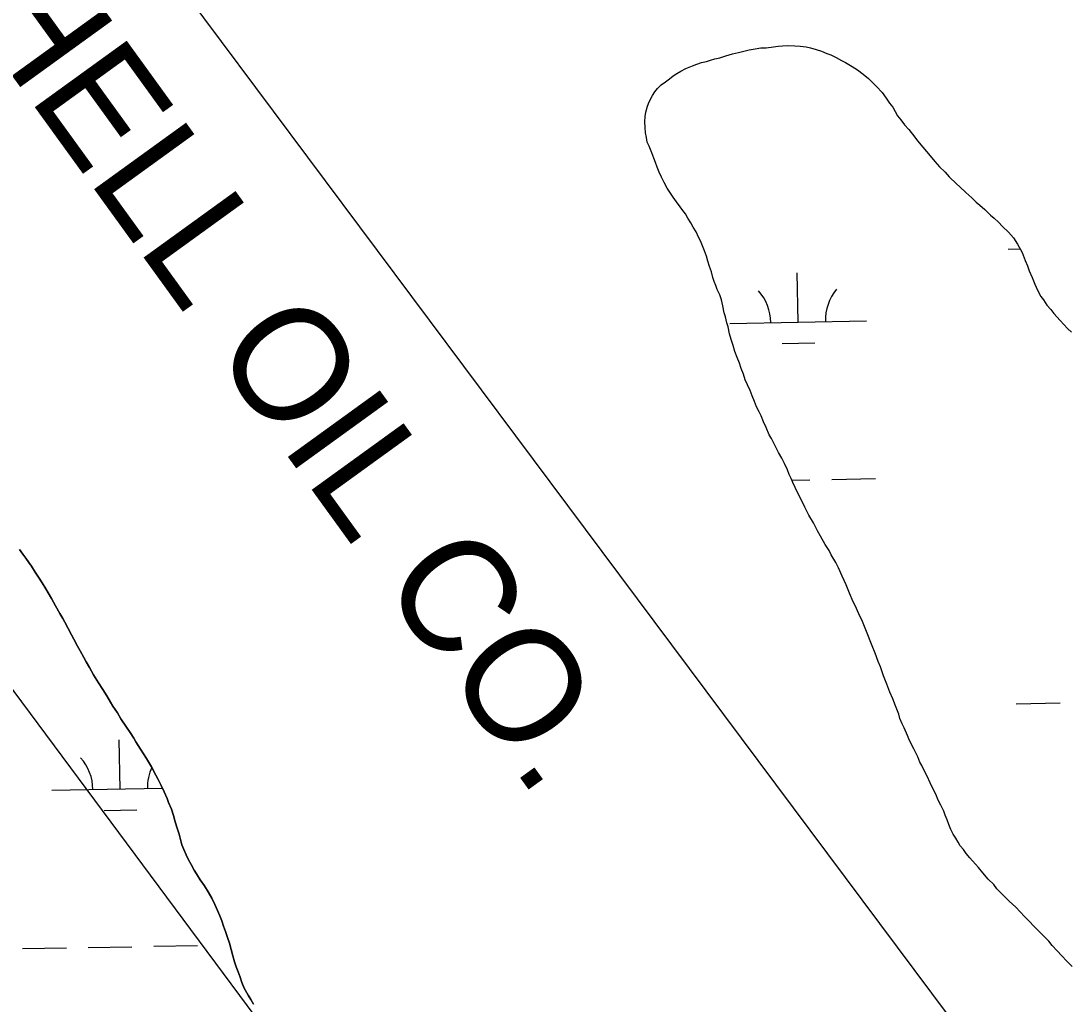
# Model space of a CAD drawing. Extents: x 3914892 to 3953151, y 242587 to 268572.
# Drawn here: x 3946108 to 3946876, y 250400 to 251119 of the extents above; entities that cross this region are included whole.
import ezdxf

# ---------------------------------------------------------------- set-up
doc = ezdxf.new("R2010")
doc.units = 0
for name, color, linetype in [('V-TOPO-SHOR', 7, 'Continuous'), ('V-UTIL-IDEN', 7, 'Continuous'), ('V-UTIL-LINE', 7, 'Continuous'), ('V-WETL-SWMP', 7, 'Continuous')]:
    doc.layers.add(name, color=color, linetype=linetype)

msp = doc.modelspace()

# ---------------------------------------------------------------- linework, layer by layer
at = {"layer": 'V-TOPO-SHOR'}
for points in [[(3946594.78, 251084.29), (3946599.73, 251086.3), (3946602.86, 251087.55), (3946606.25, 251088.81), (3946609.89, 251089.54), (3946612.76, 251090.54), (3946615.88, 251091.53), (3946619.52, 251092.26), (3946623.96, 251093.76), (3946628.9, 251094.99), (3946633.32, 251095.97), (3946637.23, 251096.95), (3946641.13, 251097.94), (3946645.55, 251098.66), (3946649.71, 251099.38), (3946653.6, 251099.59), (3946658.8, 251100.3), (3946662.18, 251100.77), (3946665.55, 251100.98), (3946669.45, 251101.19), (3946674.37, 251100.86), (3946678.26, 251100.81), (3946682.66, 251100.24), (3946686.02, 251099.41), (3946690.16, 251098.32), (3946694.03, 251096.97), (3946697.9, 251095.36), (3946700.74, 251094.29), (3946704.6, 251092.42), (3946708.73, 251090.29), (3946711.56, 251088.7), (3946716.45, 251085.78), (3946720.31, 251083.39), (3946724.41, 251080.23), (3946728.26, 251077.06), (3946731.85, 251073.64), (3946734.15, 251071.28), (3946738.24, 251066.81), (3946741.3, 251062.62), (3946743.84, 251058.96), (3946746.14, 251056.07), (3946749.69, 251049.8), (3946751.98, 251046.92), (3946754.79, 251043.25), (3946757.85, 251039.84), (3946762.18, 251034.07), (3946764.22, 251031.45), (3946768.05, 251026.73), (3946770.86, 251023.58), (3946774.7, 251019.12), (3946776.99, 251016.24), (3946780.31, 251012.56), (3946784.41, 251008.62), (3946787.48, 251005.2), (3946792.85, 250999.95), (3946795.16, 250997.84), (3946799.52, 250993.63), (3946803.87, 250989.68), (3946807.2, 250986.52), (3946809.77, 250984.42), (3946813.36, 250981.26), (3946817.71, 250977.05), (3946820.28, 250974.94), (3946823.35, 250972.04), (3946826.42, 250968.89), (3946830.77, 250964.68), (3946834.35, 250960.49), (3946837.4, 250955.77), (3946840.69, 250949.77), (3946842.95, 250944.03), (3946844.71, 250940.12), (3946845.96, 250936.47), (3946847.97, 250931.51), (3946849.98, 250926.56), (3946851.99, 250922.12), (3946854.53, 250917.68), (3946856.31, 250915.06), (3946858.85, 250911.13), (3946861.66, 250907.99), (3946863.96, 250905.1), (3946868.56, 250900.11), (3946873.93, 250894.08), (3946876.74, 250891.45)], [(3946711.91, 250706.63), (3946709.14, 250712.89), (3946706.37, 250719.15), (3946704.35, 250723.07), (3946701.05, 250728.56), (3946699.53, 250731.7), (3946696.74, 250736.14), (3946693.19, 250742.16), (3946691.17, 250746.07), (3946688.13, 250752.08), (3946684.83, 250757.57), (3946681.8, 250763.58), (3946678.77, 250769.58), (3946675.99, 250775.07), (3946674.73, 250777.94), (3946672.96, 250781.59), (3946671.71, 250784.46), (3946670.45, 250787.33), (3946669.2, 250790.72), (3946666.92, 250795.42), (3946664.9, 250799.34), (3946662.62, 250803.52), (3946661.1, 250806.39), (3946659.59, 250809.26), (3946657.31, 250813.7), (3946655.79, 250816.32), (3946653.53, 250821.8), (3946651.51, 250825.97), (3946649.75, 250830.4), (3946648.49, 250833.27), (3946646.47, 250836.93), (3946644.96, 250840.84), (3946643.2, 250845.02), (3946641.7, 250848.93), (3946639.94, 250852.84), (3946638.17, 250856.5), (3946636.93, 250860.66), (3946635.17, 250864.83), (3946633.92, 250868.74), (3946632.42, 250872.92), (3946630.67, 250877.35), (3946629.43, 250881.77), (3946627.93, 250886.2), (3946626.69, 250890.37), (3946625.72, 250895.31), (3946624.72, 250898.43), (3946623.74, 250902.6), (3946622.74, 250905.72), (3946621.77, 250910.67), (3946620.79, 250915.09), (3946619.54, 250918.74), (3946617.78, 250922.65), (3946616.78, 250925.52), (3946615.53, 250928.65), (3946614.53, 250931.51), (3946613.55, 250935.68), (3946612.04, 250939.58), (3946610.8, 250943.49), (3946609.81, 250947.14), (3946608.3, 250951.05), (3946607.06, 250954.7), (3946605.55, 250958.35), (3946604.03, 250960.96), (3946602.26, 250964.88), (3946600.23, 250968.28), (3946598.46, 250971.41), (3946596.17, 250974.82), (3946594.4, 250977.95), (3946592.62, 250980.57), (3946590.58, 250983.19), (3946588.03, 250986.85), (3946585.48, 250990.26), (3946582.94, 250993.93), (3946581.16, 250996.8), (3946578.88, 251000.98), (3946576.86, 251004.9), (3946575.35, 251008.55), (3946573.84, 251012.2), (3946572.59, 251015.59), (3946571.34, 251018.72), (3946569.83, 251022.63), (3946567.83, 251027.59), (3946566.57, 251030.46), (3946566.09, 251033.83), (3946565.36, 251037.21), (3946564.89, 251041.11), (3946564.69, 251045.27), (3946565, 251049.15), (3946565.56, 251052.52), (3946566.66, 251056.91), (3946568, 251060.01), (3946570.39, 251064.64), (3946571.98, 251067.22), (3946574.09, 251069.78), (3946576.72, 251072.34), (3946579.87, 251074.63), (3946582.75, 251076.93), (3946585.37, 251078.97), (3946588.25, 251080.75), (3946591.12, 251082.52), (3946594.78, 251084.29)], [(3946278.42, 250399.99), (3946276.52, 250403.26), (3946274.61, 250406.4), (3946271.7, 250411.49), (3946270.07, 250415.67), (3946268.69, 250419.57), (3946267.32, 250423.48), (3946265.81, 250427.26), (3946264.69, 250430.78), (3946263.32, 250435.21), (3946262.09, 250439.89), (3946260.85, 250444.45), (3946259.62, 250448.74), (3946258.11, 250452.92), (3946256.61, 250456.96), (3946255.24, 250460.86), (3946253.86, 250464.39), (3946252.23, 250468.43), (3946250.34, 250472.73), (3946247.94, 250477.43), (3946245.4, 250482.01), (3946242.61, 250486.32), (3946239.56, 250490.77), (3946236.89, 250495.22), (3946235.24, 250497.83), (3946232.83, 250502.02), (3946230.68, 250505.94), (3946229.17, 250509.2), (3946227.53, 250513.11), (3946226.15, 250516.5), (3946225.04, 250520.28), (3946224.05, 250524.31), (3946222.81, 250528.74), (3946221.32, 250533.3), (3946220.08, 250537.98), (3946218.46, 250542.41), (3946216.45, 250547.5), (3946215.32, 250550.36), (3946213.18, 250555.19), (3946210.91, 250559.89), (3946208.89, 250564.2), (3946207.12, 250567.46), (3946203.96, 250573.6), (3946200.28, 250579.61), (3946195.96, 250586.42), (3946192.53, 250591.78), (3946190.88, 250594.4), (3946188.34, 250598.58), (3946185.67, 250602.51), (3946181.6, 250608.65), (3946178.93, 250613.1), (3946175.63, 250617.81), (3946173.85, 250620.82), (3946171.19, 250625.39), (3946168.4, 250629.97), (3946165.09, 250634.94), (3946161.54, 250640.7), (3946160.02, 250643.44), (3946158.5, 250646.05), (3946156.09, 250650.36), (3946154.31, 250653.5), (3946151.66, 250658.33), (3946149.89, 250661.73), (3946147.1, 250666.83), (3946145.33, 250669.96), (3946142.92, 250674.66), (3946140.52, 250679.23), (3946139.13, 250681.98), (3946136.98, 250685.77), (3946133.68, 250691.39), (3946130.77, 250696.74), (3946128.36, 250700.8), (3946126.58, 250703.67), (3946123.92, 250707.99), (3946121.38, 250712.17), (3946118.83, 250715.97), (3946116.17, 250720.28), (3946114.26, 250722.9), (3946112.1, 250726.04), (3946109.8, 250729.19), (3946107.25, 250732.59)], [(3946877.3, 250427.41), (3946873.46, 250431.35), (3946869.88, 250435.29), (3946866.3, 250438.97), (3946862.72, 250442.91), (3946860.17, 250446.05), (3946855.31, 250450.79), (3946850.19, 250456.04), (3946844.81, 250461.56), (3946842.51, 250463.93), (3946839.19, 250467.34), (3946836.12, 250470.76), (3946831.25, 250475.23), (3946827.67, 250478.91), (3946822.29, 250484.17), (3946820, 250487.31), (3946815.9, 250491.26), (3946812.07, 250495.98), (3946808.75, 250499.91), (3946806.71, 250502.27), (3946804.41, 250504.64), (3946802.36, 250507), (3946799.81, 250510.15), (3946797.77, 250513.03), (3946795.48, 250515.65), (3946793.96, 250518.27), (3946792.18, 250521.4), (3946790.4, 250524.28), (3946788.63, 250527.67), (3946787.12, 250531.33), (3946785.87, 250534.71), (3946784.36, 250538.11), (3946783.36, 250540.97), (3946781.35, 250545.41), (3946779.32, 250549.07), (3946777.56, 250553.5), (3946775.54, 250557.68), (3946773.53, 250561.85), (3946771.25, 250566.55), (3946769.73, 250569.43), (3946767.47, 250574.38), (3946765.95, 250577), (3946764.44, 250580.91), (3946761.41, 250586.65), (3946758.37, 250592.66), (3946756.87, 250596.31), (3946754.35, 250602.05), (3946753.09, 250604.92), (3946751.33, 250608.84), (3946750.59, 250611.96), (3946748.08, 250618.22), (3946746.07, 250623.17), (3946744.06, 250628.13), (3946741.81, 250633.87), (3946739.29, 250640.12), (3946737.05, 250646.64), (3946735.54, 250650.55), (3946733.29, 250656.54), (3946731.03, 250662.02), (3946729.52, 250665.67), (3946728.26, 250668.8), (3946726.51, 250673.76), (3946724, 250679.75), (3946721.22, 250685.5), (3946718.71, 250691.49), (3946717.19, 250694.11), (3946714.42, 250700.63), (3946711.91, 250706.63)]]:
    msp.add_lwpolyline(points, dxfattribs=at)
at = {"layer": 'V-UTIL-LINE'}
for points in [[(3937257.7, 266529.84), (3940896.28, 261258.97), (3942305.48, 257189.56), (3945242.89, 251786.95), (3947661.39, 248530.42)], [(3948169.11, 248539.5), (3943237.97, 255147.12), (3942718.96, 254629.2), (3942249.25, 255285.98), (3942181.88, 255241.06)]]:
    msp.add_lwpolyline(points, dxfattribs=at)
at = {"layer": 'V-WETL-SWMP'}
for p, q in [((3946830.54, 250952.32), (3946839.2, 250952.48)), ((3946676.88, 250898.82), (3946676.23, 250934.82)), ((3946626.88, 250897.93), (3946726.87, 250899.72)), ((3946665.15, 250883.18), (3946689.15, 250883.61)), ((3946672.22, 250783.29), (3946685.53, 250783.53)), ((3946701.53, 250783.82), (3946733.52, 250784.39)), ((3946107.25, 250732.59), (3946109.8, 250729.18)), ((3946109.8, 250729.18), (3946112.1, 250726.04)), ((3946112.1, 250726.04), (3946114.26, 250722.9)), ((3946114.26, 250722.9), (3946116.17, 250720.28)), ((3946116.17, 250720.28), (3946118.83, 250715.97)), ((3946118.83, 250715.97), (3946121.38, 250712.17)), ((3946121.38, 250712.17), (3946123.92, 250707.99)), ((3946123.92, 250707.99), (3946126.58, 250703.67)), ((3946126.58, 250703.67), (3946128.36, 250700.8)), ((3946128.36, 250700.8), (3946130.77, 250696.74)), ((3946130.77, 250696.74), (3946133.68, 250691.39)), ((3946133.68, 250691.39), (3946136.98, 250685.77)), ((3946136.98, 250685.77), (3946139.13, 250681.98)), ((3946139.13, 250681.98), (3946140.52, 250679.23)), ((3946140.52, 250679.23), (3946142.93, 250674.66)), ((3946142.93, 250674.66), (3946145.33, 250669.96)), ((3946145.33, 250669.96), (3946147.1, 250666.83)), ((3946147.1, 250666.83), (3946149.89, 250661.73)), ((3946149.89, 250661.73), (3946151.66, 250658.33)), ((3946151.66, 250658.33), (3946154.31, 250653.5)), ((3946154.31, 250653.5), (3946156.09, 250650.36)), ((3946156.09, 250650.36), (3946158.5, 250646.05)), ((3946158.5, 250646.05), (3946160.02, 250643.44)), ((3946160.02, 250643.44), (3946161.54, 250640.7)), ((3946161.54, 250640.7), (3946165.09, 250634.94)), ((3946165.09, 250634.94), (3946168.4, 250629.97)), ((3946168.4, 250629.97), (3946171.19, 250625.39)), ((3946171.19, 250625.39), (3946173.85, 250620.82)), ((3946173.85, 250620.82), (3946175.63, 250617.81)), ((3946836.49, 250619.7), (3946868.48, 250620.27)), ((3946175.63, 250617.81), (3946178.94, 250613.1)), ((3946178.94, 250613.1), (3946181.6, 250608.65)), ((3946181.6, 250608.65), (3946185.67, 250602.51)), ((3946185.67, 250602.51), (3946188.34, 250598.58)), ((3946188.34, 250598.58), (3946190.88, 250594.4)), ((3946181, 250557.22), (3946180.35, 250593.22)), ((3946190.88, 250594.4), (3946192.53, 250591.78)), ((3946192.53, 250591.78), (3946195.96, 250586.42)), ((3946195.96, 250586.42), (3946200.28, 250579.61)), ((3946200.28, 250579.61), (3946203.96, 250573.6)), ((3946203.96, 250573.6), (3946207.12, 250567.46)), ((3946207.12, 250567.46), (3946208.89, 250564.2)), ((3946208.89, 250564.2), (3946210.91, 250559.89)), ((3946210.91, 250559.89), (3946213.18, 250555.19)), ((3946131.01, 250556.33), (3946211.93, 250557.78)), ((3946213.18, 250555.19), (3946215.32, 250550.36)), ((3946215.32, 250550.36), (3946216.45, 250547.49)), ((3946216.45, 250547.49), (3946218.46, 250542.41)), ((3946169.28, 250541.58), (3946193.27, 250542.01)), ((3946218.46, 250542.41), (3946220.08, 250537.98)), ((3946220.08, 250537.98), (3946221.32, 250533.29)), ((3946221.32, 250533.29), (3946222.81, 250528.74)), ((3946222.81, 250528.74), (3946224.05, 250524.31)), ((3946224.05, 250524.31), (3946225.03, 250520.28)), ((3946225.03, 250520.28), (3946226.15, 250516.5)), ((3946226.15, 250516.5), (3946227.53, 250513.11)), ((3946227.53, 250513.11), (3946229.17, 250509.2)), ((3946229.17, 250509.2), (3946230.68, 250505.93)), ((3946230.68, 250505.93), (3946232.83, 250502.02)), ((3946232.83, 250502.02), (3946235.24, 250497.83)), ((3946235.24, 250497.83), (3946236.89, 250495.22)), ((3946236.89, 250495.22), (3946239.56, 250490.77)), ((3946239.56, 250490.77), (3946242.61, 250486.32)), ((3946242.61, 250486.32), (3946245.4, 250482.01)), ((3946245.4, 250482.01), (3946247.94, 250477.43)), ((3946247.94, 250477.43), (3946250.34, 250472.73)), ((3946250.34, 250472.73), (3946252.23, 250468.43)), ((3946252.23, 250468.43), (3946253.86, 250464.39)), ((3946253.86, 250464.39), (3946255.24, 250460.86)), ((3946255.24, 250460.86), (3946256.61, 250456.96)), ((3946256.61, 250456.96), (3946258.11, 250452.92)), ((3946258.11, 250452.92), (3946259.62, 250448.74)), ((3946259.62, 250448.74), (3946260.85, 250444.45)), ((3946260.85, 250444.45), (3946262.09, 250439.89)), ((3946109.67, 250440.5), (3946141.66, 250441.07)), ((3946157.66, 250441.36), (3946189.65, 250441.93)), ((3946205.65, 250442.21), (3946237.65, 250442.79)), ((3946262.09, 250439.89), (3946263.33, 250435.21)), ((3946263.33, 250435.21), (3946264.69, 250430.78)), ((3946264.69, 250430.78), (3946265.81, 250427.26)), ((3946265.81, 250427.26), (3946267.32, 250423.48)), ((3946267.32, 250423.48), (3946268.69, 250419.57)), ((3946268.69, 250419.57), (3946270.07, 250415.67)), ((3946270.07, 250415.67), (3946271.7, 250411.49)), ((3946271.7, 250411.49), (3946274.61, 250406.4)), ((3946274.61, 250406.4), (3946276.52, 250403.26)), ((3946276.52, 250403.26), (3946278.42, 250399.99))]:
    msp.add_line(p, q, dxfattribs=at)
for points in [[(3946594.78, 251084.29), (3946599.73, 251086.3), (3946602.86, 251087.55), (3946606.25, 251088.81), (3946609.89, 251089.54), (3946612.76, 251090.54), (3946615.88, 251091.53), (3946619.52, 251092.26), (3946623.95, 251093.76), (3946628.9, 251094.99), (3946633.32, 251095.97), (3946637.23, 251096.95), (3946641.13, 251097.94), (3946645.55, 251098.66), (3946649.71, 251099.38), (3946653.6, 251099.59), (3946658.8, 251100.3), (3946662.18, 251100.77), (3946665.55, 251100.98), (3946669.45, 251101.19), (3946674.37, 251100.87), (3946678.26, 251100.81), (3946682.66, 251100.24), (3946686.02, 251099.41), (3946690.16, 251098.32), (3946694.03, 251096.97), (3946697.9, 251095.36), (3946700.74, 251094.29), (3946704.6, 251092.42), (3946708.73, 251090.29), (3946711.56, 251088.7), (3946716.45, 251085.78), (3946720.31, 251083.39), (3946724.41, 251080.23), (3946728.26, 251077.06), (3946731.85, 251073.64), (3946734.15, 251071.28), (3946738.24, 251066.81), (3946741.3, 251062.62), (3946743.84, 251058.96), (3946746.14, 251056.07), (3946749.69, 251049.8), (3946751.98, 251046.92), (3946754.79, 251043.25), (3946757.85, 251039.84), (3946762.19, 251034.07), (3946764.23, 251031.45), (3946768.05, 251026.73), (3946770.86, 251023.58), (3946774.7, 251019.12), (3946776.99, 251016.24), (3946780.31, 251012.56), (3946784.41, 251008.62), (3946787.48, 251005.2), (3946792.85, 250999.95), (3946795.16, 250997.84), (3946799.52, 250993.63), (3946803.87, 250989.68), (3946807.2, 250986.52), (3946809.77, 250984.42), (3946813.36, 250981.26), (3946817.71, 250977.05), (3946820.27, 250974.94), (3946823.35, 250972.04), (3946826.42, 250968.89), (3946830.77, 250964.68), (3946834.35, 250960.49), (3946837.4, 250955.77), (3946840.69, 250949.77), (3946842.95, 250944.03), (3946844.71, 250940.11), (3946845.96, 250936.47), (3946847.97, 250931.51), (3946849.98, 250926.56), (3946851.99, 250922.12), (3946854.53, 250917.68), (3946856.31, 250915.06), (3946858.85, 250911.14), (3946861.66, 250907.99), (3946863.96, 250905.1), (3946868.56, 250900.11), (3946873.93, 250894.08), (3946876.74, 250891.44)], [(3946711.91, 250706.63), (3946709.14, 250712.89), (3946706.37, 250719.15), (3946704.35, 250723.07), (3946701.05, 250728.56), (3946699.53, 250731.7), (3946696.74, 250736.14), (3946693.19, 250742.15), (3946691.17, 250746.07), (3946688.13, 250752.08), (3946684.83, 250757.57), (3946681.8, 250763.58), (3946678.77, 250769.58), (3946675.99, 250775.07), (3946674.73, 250777.94), (3946672.96, 250781.59), (3946671.71, 250784.46), (3946670.45, 250787.33), (3946669.2, 250790.72), (3946666.92, 250795.42), (3946664.9, 250799.34), (3946662.62, 250803.52), (3946661.1, 250806.39), (3946659.59, 250809.26), (3946657.31, 250813.7), (3946655.79, 250816.32), (3946653.53, 250821.79), (3946651.51, 250825.97), (3946649.75, 250830.4), (3946648.49, 250833.27), (3946646.47, 250836.93), (3946644.96, 250840.84), (3946643.2, 250845.02), (3946641.7, 250848.93), (3946639.94, 250852.84), (3946638.17, 250856.5), (3946636.93, 250860.66), (3946635.17, 250864.84), (3946633.92, 250868.74), (3946632.42, 250872.91), (3946630.67, 250877.35), (3946629.43, 250881.77), (3946627.93, 250886.2), (3946626.69, 250890.37), (3946625.72, 250895.31), (3946624.72, 250898.43), (3946623.74, 250902.6), (3946622.74, 250905.72), (3946621.77, 250910.67), (3946620.79, 250915.09), (3946619.55, 250918.74), (3946617.78, 250922.65), (3946616.78, 250925.52), (3946615.53, 250928.65), (3946614.53, 250931.51), (3946613.55, 250935.68), (3946612.04, 250939.59), (3946610.8, 250943.49), (3946609.81, 250947.14), (3946608.3, 250951.05), (3946607.06, 250954.7), (3946605.55, 250958.35), (3946604.03, 250960.96), (3946602.26, 250964.88), (3946600.23, 250968.27), (3946598.46, 250971.41), (3946596.17, 250974.81), (3946594.4, 250977.95), (3946592.62, 250980.57), (3946590.58, 250983.19), (3946588.03, 250986.85), (3946585.48, 250990.26), (3946582.94, 250993.93), (3946581.16, 250996.8), (3946578.88, 251000.98), (3946576.86, 251004.9), (3946575.35, 251008.55), (3946573.85, 251012.2), (3946572.59, 251015.59), (3946571.34, 251018.72), (3946569.83, 251022.63), (3946567.83, 251027.59), (3946566.57, 251030.46), (3946566.09, 251033.83), (3946565.36, 251037.22), (3946564.89, 251041.11), (3946564.69, 251045.27), (3946565, 251049.15), (3946565.56, 251052.52), (3946566.66, 251056.91), (3946568, 251060.01), (3946570.39, 251064.64), (3946571.98, 251067.22), (3946574.09, 251069.78), (3946576.72, 251072.34), (3946579.87, 251074.63), (3946582.75, 251076.93), (3946585.37, 251078.97), (3946588.25, 251080.75), (3946591.12, 251082.52), (3946594.78, 251084.29)], [(3946877.3, 250427.41), (3946873.46, 250431.35), (3946869.88, 250435.29), (3946866.3, 250438.97), (3946862.72, 250442.91), (3946860.17, 250446.05), (3946855.31, 250450.79), (3946850.19, 250456.04), (3946844.81, 250461.56), (3946842.51, 250463.93), (3946839.19, 250467.34), (3946836.12, 250470.76), (3946831.25, 250475.23), (3946827.67, 250478.91), (3946822.29, 250484.17), (3946820, 250487.31), (3946815.9, 250491.26), (3946812.07, 250495.98), (3946808.75, 250499.91), (3946806.71, 250502.27), (3946804.41, 250504.64), (3946802.36, 250507), (3946799.81, 250510.15), (3946797.77, 250513.03), (3946795.48, 250515.65), (3946793.95, 250518.27), (3946792.18, 250521.4), (3946790.4, 250524.28), (3946788.63, 250527.67), (3946787.12, 250531.33), (3946785.87, 250534.71), (3946784.36, 250538.11), (3946783.36, 250540.97), (3946781.35, 250545.41), (3946779.32, 250549.07), (3946777.56, 250553.5), (3946775.54, 250557.68), (3946773.53, 250561.85), (3946771.25, 250566.55), (3946769.74, 250569.43), (3946767.47, 250574.38), (3946765.95, 250577), (3946764.44, 250580.91), (3946761.41, 250586.66), (3946758.37, 250592.66), (3946756.87, 250596.31), (3946754.35, 250602.05), (3946753.09, 250604.92), (3946751.33, 250608.84), (3946750.59, 250611.96), (3946748.08, 250618.22), (3946746.07, 250623.17), (3946744.06, 250628.13), (3946741.81, 250633.86), (3946739.29, 250640.12), (3946737.05, 250646.64), (3946735.54, 250650.55), (3946733.29, 250656.54), (3946731.03, 250662.02), (3946729.52, 250665.67), (3946728.26, 250668.8), (3946726.52, 250673.75), (3946724, 250679.75), (3946721.22, 250685.5), (3946718.71, 250691.49), (3946717.19, 250694.11), (3946714.42, 250700.63), (3946711.91, 250706.63)]]:
    msp.add_lwpolyline(points, dxfattribs=at)
for centre, start, end in [((3946621.63, 250898.31), 0.25318, 41.79684), ((3946732.1, 250900.29), 140.25318, 181.79684), ((3946125.76, 250556.71), 0.25318, 41.79684), ((3946236.22, 250558.69), 155.57746, 181.79684)]:
    msp.add_arc(centre, 35.25, start, end, dxfattribs=at)

# ---------------------------------------------------------------- texts
at = {"layer": 'V-UTIL-IDEN'}
msp.add_text('SHELL OIL CO.', height=82.9998, rotation=305.89107, dxfattribs=at).set_placement((3946022.82, 251188.35))

doc.saveas('drawing.dxf')
